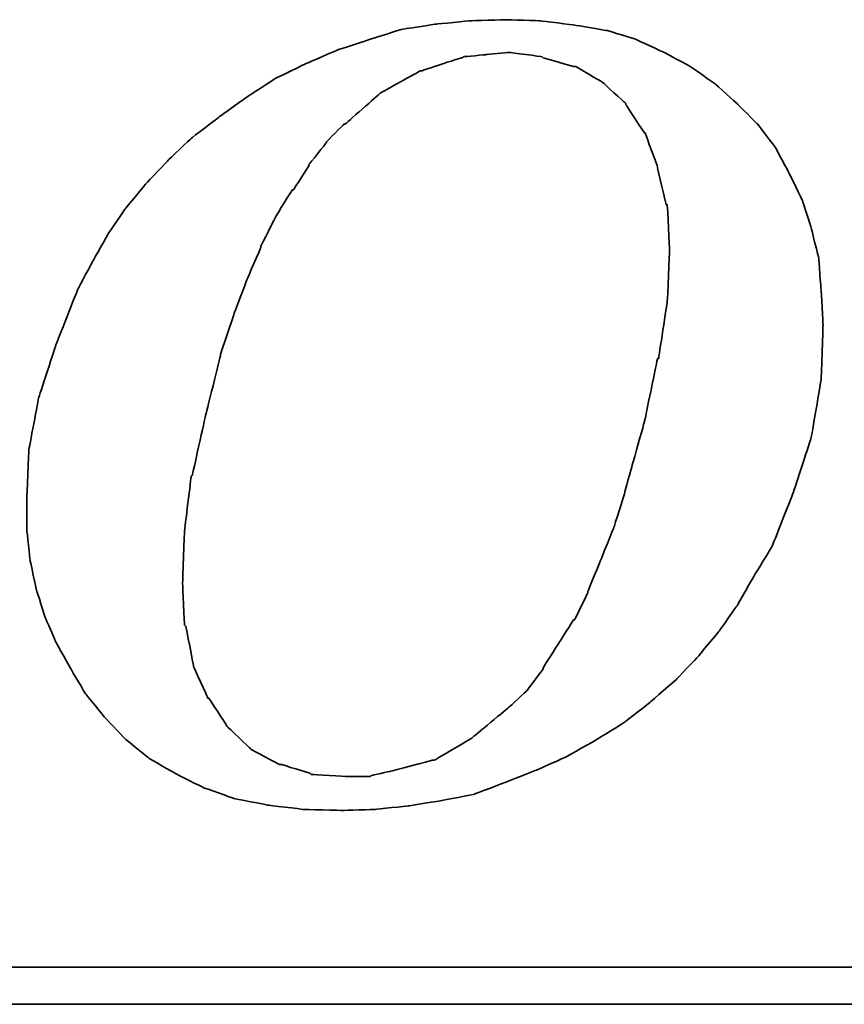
# Model space of a CAD drawing. Header units: millimetres. Extents: x -2774 to 3135, y -1571 to 860.
# Tile 354 of 625: x -618.68 to -613.59, y -1542.44 to -1536.36. Entities that reach past the tile are written whole.
import ezdxf

# ---------------------------------------------------------------- set-up
doc = ezdxf.new("R2010")
doc.units = ezdxf.units.MM
doc.layers.add('DIM', color=4, linetype='CONTINUOUS')
doc.layers.add('layer 1', color=7, linetype='CONTINUOUS')

# ---------------------------------------------------------------- blocks, each defined once
blk = doc.blocks.new('TBI MOTION logo(完整正式版)')
at = {"layer": 'layer 1', "color": 22, "lineweight": 35}
for points, knots in [([(35.79625, -6.98375), (35.79625, -6.98375), (36.23125, -7.43875), (36.23125, -7.43875), (36.23125, -7.43875), (36.23125, -7.43875), (36.75625, -7.87125), (36.75625, -7.87125), (36.75625, -7.87125), (36.75625, -7.87125), (37.33125, -8.20375), (37.33125, -8.20375), (37.33125, -8.20375), (37.33125, -8.20375), (37.95625, -8.51875), (37.95625, -8.51875), (37.95625, -8.51875), (37.95625, -8.51875), (38.62625, -8.75875), (38.62625, -8.75875), (38.62625, -8.75875), (38.62625, -8.75875), (39.37125, -8.90375), (39.37125, -8.90375), (39.37125, -8.90375), (39.37125, -8.90375), (40.14125, -8.99875), (40.14125, -8.99875), (40.14125, -8.99875), (40.14125, -8.99875), (41.02625, -9.02375), (41.02625, -9.02375), (41.02625, -9.02375), (41.02625, -9.02375), (41.74625, -8.99875), (41.74625, -8.99875), (41.74625, -8.99875), (41.74625, -8.99875), (42.46625, -8.92375), (42.46625, -8.92375), (42.46625, -8.92375), (42.46625, -8.92375), (43.21125, -8.80625), (43.21125, -8.80625), (43.21125, -8.80625), (43.21125, -8.80625), (43.93125, -8.66375), (43.93125, -8.66375), (43.93125, -8.66375), (43.93125, -8.66375), (44.62625, -8.39875), (44.62625, -8.39875), (44.62625, -8.39875), (44.62625, -8.39875), (45.29625, -8.13375), (45.29625, -8.13375), (45.29625, -8.13375), (45.29625, -8.13375), (45.94625, -7.84375), (45.94625, -7.84375), (45.94625, -7.84375), (45.94625, -7.84375), (46.61625, -7.46375), (46.61625, -7.46375), (46.61625, -7.46375), (46.61625, -7.46375), (47.24125, -7.07875), (47.24125, -7.07875), (47.24125, -7.07875), (47.24125, -7.07875), (47.81625, -6.62375), (47.81625, -6.62375), (47.81625, -6.62375), (47.81625, -6.62375), (48.36875, -6.14375), (48.36875, -6.14375), (48.36875, -6.14375), (48.36875, -6.14375), (48.84625, -5.64125), (48.84625, -5.64125), (48.84625, -5.64125), (48.84625, -5.64125), (49.32625, -5.06375), (49.32625, -5.06375), (49.32625, -5.06375), (49.32625, -5.06375), (49.71125, -4.51374), (49.71125, -4.51374), (49.71125, -4.51374), (49.71125, -4.51374), (50.09625, -3.83874), (50.09625, -3.83874), (50.09625, -3.83874), (50.09625, -3.83874), (50.48125, -3.21374), (50.48125, -3.21374), (50.48125, -3.21374), (50.48125, -3.21374), (50.96125, -1.99125), (50.96125, -1.99125), (50.96125, -1.99125), (50.96125, -1.99125), (51.34375, -0.81875), (51.34375, -0.81875), (51.34375, -0.81875), (51.34375, -0.81875), (51.56125, 0.45624), (51.56125, 0.45624), (51.56125, 0.45624), (51.56125, 0.45624), (51.60625, 1.67624), (51.60625, 1.67624), (51.60625, 1.67624), (51.60625, 1.67624), (51.56125, 2.44625), (51.56125, 2.44625), (51.56125, 2.44625), (51.56125, 2.44625), (51.51125, 3.14125), (51.51125, 3.14125), (51.51125, 3.14125), (51.51125, 3.14125), (51.34375, 3.81125), (51.34375, 3.81125), (51.34375, 3.81125), (51.34375, 3.81125), (51.15125, 4.41125), (51.15125, 4.41125), (51.15125, 4.41125), (51.15125, 4.41125), (50.86125, 5.01125), (50.86125, 5.01125), (50.86125, 5.01125), (50.86125, 5.01125), (50.55125, 5.58875), (50.55125, 5.58875), (50.55125, 5.58875), (50.55125, 5.58875), (50.16625, 6.09125), (50.16625, 6.09125), (50.16625, 6.09125), (50.16625, 6.09125), (49.71125, 6.54875), (49.71125, 6.54875), (49.71125, 6.54875), (49.71125, 6.54875), (49.23125, 6.98125), (49.23125, 6.98125), (49.23125, 6.98125), (49.23125, 6.98125), (48.67875, 7.36625), (48.67875, 7.36625), (48.67875, 7.36625), (48.67875, 7.36625), (48.10375, 7.67625), (48.10375, 7.67625), (48.10375, 7.67625), (48.10375, 7.67625), (47.48125, 7.96375), (47.48125, 7.96375), (47.48125, 7.96375), (47.48125, 7.96375), (46.85625, 8.15625), (46.85625, 8.15625), (46.85625, 8.15625), (46.85625, 8.15625), (46.13625, 8.27624), (46.13625, 8.27624), (46.13625, 8.27624), (46.13625, 8.27624), (45.39125, 8.37125), (45.39125, 8.37125), (45.39125, 8.37125), (45.39125, 8.37125), (44.62625, 8.39624), (44.62625, 8.39624), (44.62625, 8.39624), (44.62625, 8.39624), (43.83625, 8.37125), (43.83625, 8.37125), (43.83625, 8.37125), (43.83625, 8.37125), (43.09125, 8.30125), (43.09125, 8.30125), (43.09125, 8.30125), (43.09125, 8.30125), (42.32125, 8.18125), (42.32125, 8.18125), (42.32125, 8.18125), (42.32125, 8.18125), (41.62875, 7.96375), (41.62875, 7.96375), (41.62875, 7.96375), (41.62875, 7.96375), (40.90625, 7.72625), (40.90625, 7.72625), (40.90625, 7.72625), (40.90625, 7.72625), (40.23624, 7.43625), (40.23624, 7.43625), (40.23624, 7.43625), (40.23624, 7.43625), (39.54124, 7.10125), (39.54124, 7.10125), (39.54124, 7.10125), (39.54124, 7.10125), (38.91625, 6.69125), (38.91625, 6.69125), (38.91625, 6.69125), (38.91625, 6.69125), (38.31625, 6.26125), (38.31625, 6.26125), (38.31625, 6.26125), (38.31625, 6.26125), (37.69125, 5.78125), (37.69125, 5.78125), (37.69125, 5.78125), (37.69125, 5.78125), (37.18625, 5.30125), (37.18625, 5.30125), (37.18625, 5.30125), (37.18625, 5.30125), (36.70625, 4.79624), (36.70625, 4.79624), (36.70625, 4.79624), (36.70625, 4.79624), (36.23125, 4.22125), (36.23125, 4.22125), (36.23125, 4.22125), (36.23125, 4.22125), (35.87124, 3.69375), (35.87124, 3.69375), (35.87124, 3.69375), (35.87124, 3.69375), (35.53125, 3.09125), (35.53125, 3.09125), (35.53125, 3.09125), (35.53125, 3.09125), (35.19875, 2.47125), (35.19875, 2.47125), (35.19875, 2.47125), (35.19875, 2.47125), (34.71625, 1.24625), (34.71625, 1.24625), (34.71625, 1.24625), (34.71625, 1.24625), (34.33125, 0.06874), (34.33125, 0.06874), (34.33125, 0.06874), (34.33125, 0.06874), (34.11625, -1.07875), (34.11625, -1.07875), (34.11625, -1.07875), (34.11625, -1.07875), (34.07125, -2.15875), (34.07125, -2.15875), (34.07125, -2.15875), (34.07125, -2.15875), (34.07125, -2.85375), (34.07125, -2.85375), (34.07125, -2.85375), (34.07125, -2.85375), (34.14125, -3.50375), (34.14125, -3.50375), (34.14125, -3.50375), (34.14125, -3.50375), (34.28625, -4.17375), (34.28625, -4.17375), (34.28625, -4.17375), (34.28625, -4.17375), (34.47625, -4.77624), (34.47625, -4.77624), (34.47625, -4.77624), (34.47625, -4.77624), (34.71625, -5.32625), (34.71625, -5.32625), (34.71625, -5.32625), (34.71625, -5.32625), (35.05375, -5.92875), (35.05375, -5.92875), (35.05375, -5.92875), (35.05375, -5.92875), (35.36375, -6.45375), (35.36375, -6.45375), (35.36375, -6.45375), (35.36375, -6.45375), (35.79625, -6.98375), (35.79625, -6.98375)], [0, 0, 0, 0, 0.01388889, 0.01388889, 0.01388889, 0.0138889, 0.02777778, 0.02777778, 0.02777778, 0.02777779, 0.04166667, 0.04166667, 0.04166667, 0.04166668, 0.05555556, 0.05555556, 0.05555556, 0.05555557, 0.06944444, 0.06944444, 0.06944444, 0.06944445, 0.08333333, 0.08333333, 0.08333333, 0.08333334, 0.09722222, 0.09722222, 0.09722222, 0.09722223, 0.11111111, 0.11111111, 0.11111111, 0.11111112, 0.125, 0.125, 0.125, 0.12500001, 0.13888889, 0.13888889, 0.13888889, 0.1388889, 0.15277778, 0.15277778, 0.15277778, 0.15277779, 0.16666667, 0.16666667, 0.16666667, 0.16666668, 0.18055556, 0.18055556, 0.18055556, 0.18055557, 0.19444444, 0.19444444, 0.19444444, 0.19444445, 0.20833333, 0.20833333, 0.20833333, 0.20833334, 0.22222222, 0.22222222, 0.22222222, 0.22222223, 0.23611111, 0.23611111, 0.23611111, 0.23611112, 0.25, 0.25, 0.25, 0.25000001, 0.26388889, 0.26388889, 0.26388889, 0.2638889, 0.27777778, 0.27777778, 0.27777778, 0.27777779, 0.29166667, 0.29166667, 0.29166667, 0.29166668, 0.30555556, 0.30555556, 0.30555556, 0.30555557, 0.31944444, 0.31944444, 0.31944444, 0.31944445, 0.33333333, 0.33333333, 0.33333333, 0.33333334, 0.34722222, 0.34722222, 0.34722222, 0.34722223, 0.36111111, 0.36111111, 0.36111111, 0.36111112, 0.375, 0.375, 0.375, 0.37500001, 0.38888889, 0.38888889, 0.38888889, 0.3888889, 0.40277778, 0.40277778, 0.40277778, 0.40277779, 0.41666667, 0.41666667, 0.41666667, 0.41666668, 0.43055556, 0.43055556, 0.43055556, 0.43055557, 0.44444444, 0.44444444, 0.44444444, 0.44444445, 0.45833333, 0.45833333, 0.45833333, 0.45833334, 0.47222222, 0.47222222, 0.47222222, 0.47222223, 0.48611111, 0.48611111, 0.48611111, 0.48611112, 0.5, 0.5, 0.5, 0.50000001, 0.51388889, 0.51388889, 0.51388889, 0.5138889, 0.52777778, 0.52777778, 0.52777778, 0.52777779, 0.54166667, 0.54166667, 0.54166667, 0.54166668, 0.55555556, 0.55555556, 0.55555556, 0.55555557, 0.56944444, 0.56944444, 0.56944444, 0.56944445, 0.58333333, 0.58333333, 0.58333333, 0.58333334, 0.59722222, 0.59722222, 0.59722222, 0.59722223, 0.61111111, 0.61111111, 0.61111111, 0.61111112, 0.625, 0.625, 0.625, 0.62500001, 0.63888889, 0.63888889, 0.63888889, 0.6388889, 0.65277778, 0.65277778, 0.65277778, 0.65277779, 0.66666667, 0.66666667, 0.66666667, 0.66666668, 0.68055556, 0.68055556, 0.68055556, 0.68055557, 0.69444444, 0.69444444, 0.69444444, 0.69444445, 0.70833333, 0.70833333, 0.70833333, 0.70833334, 0.72222222, 0.72222222, 0.72222222, 0.72222223, 0.73611111, 0.73611111, 0.73611111, 0.73611112, 0.75, 0.75, 0.75, 0.75000001, 0.76388889, 0.76388889, 0.76388889, 0.7638889, 0.77777778, 0.77777778, 0.77777778, 0.77777779, 0.79166667, 0.79166667, 0.79166667, 0.79166668, 0.80555556, 0.80555556, 0.80555556, 0.80555557, 0.81944444, 0.81944444, 0.81944444, 0.81944445, 0.83333333, 0.83333333, 0.83333333, 0.83333334, 0.84722222, 0.84722222, 0.84722222, 0.84722223, 0.86111111, 0.86111111, 0.86111111, 0.86111112, 0.875, 0.875, 0.875, 0.87500001, 0.88888889, 0.88888889, 0.88888889, 0.8888889, 0.90277778, 0.90277778, 0.90277778, 0.90277779, 0.91666667, 0.91666667, 0.91666667, 0.91666668, 0.93055556, 0.93055556, 0.93055556, 0.93055557, 0.94444444, 0.94444444, 0.94444444, 0.94444445, 0.95833333, 0.95833333, 0.95833333, 0.95833334, 0.97222222, 0.97222222, 0.97222222, 0.97222223, 0.98611111, 0.98611111, 0.98611111, 0.98611112, 1, 1, 1, 1]), ([(38.33875, 1.03124), (38.33875, 1.03124), (38.62625, 1.89625), (38.62625, 1.89625), (38.62625, 1.89625), (38.62625, 1.89625), (38.91625, 2.66375), (38.91625, 2.66375), (38.91625, 2.66375), (38.91625, 2.66375), (39.22625, 3.38125), (39.22625, 3.38125), (39.22625, 3.38125), (39.22625, 3.38125), (39.22625, 3.40624), (39.22625, 3.40624), (39.22625, 3.40624), (39.22625, 3.40624), (39.56124, 4.07624), (39.56124, 4.07624), (39.56124, 4.07624), (39.56124, 4.07624), (39.92125, 4.65125), (39.92125, 4.65125), (39.92125, 4.65125), (39.92125, 4.65125), (39.94625, 4.65125), (39.94625, 4.65125), (39.94625, 4.65125), (39.94625, 4.65125), (40.28125, 5.17875), (40.28125, 5.17875), (40.28125, 5.17875), (40.28125, 5.17875), (40.28125, 5.20375), (40.28125, 5.20375), (40.28125, 5.20375), (40.28125, 5.20375), (40.66875, 5.68625), (40.66875, 5.68625), (40.66875, 5.68625), (40.66875, 5.68625), (40.66875, 5.70625), (40.66875, 5.70625), (40.66875, 5.70625), (40.66875, 5.70625), (41.05124, 6.09125), (41.05124, 6.09125), (41.05124, 6.09125), (41.05124, 6.09125), (41.07625, 6.09125), (41.07625, 6.09125), (41.07625, 6.09125), (41.07625, 6.09125), (41.84125, 6.76625), (41.84125, 6.76625), (41.84125, 6.76625), (41.84125, 6.76625), (41.86625, 6.78625), (41.86625, 6.78625), (41.86625, 6.78625), (41.86625, 6.78625), (42.73125, 7.26624), (42.73125, 7.26624), (42.73125, 7.26624), (42.73125, 7.26624), (42.75625, 7.26624), (42.75625, 7.26624), (42.75625, 7.26624), (42.75625, 7.26624), (43.18625, 7.41125), (43.18625, 7.41125), (43.18625, 7.41125), (43.18625, 7.41125), (43.64125, 7.55625), (43.64125, 7.55625), (43.64125, 7.55625), (43.64125, 7.55625), (43.66625, 7.55625), (43.66625, 7.55625), (43.66625, 7.55625), (43.66625, 7.55625), (43.69125, 7.58124), (43.69125, 7.58124), (43.69125, 7.58124), (43.69125, 7.58124), (44.19125, 7.62625), (44.19125, 7.62625), (44.19125, 7.62625), (44.19125, 7.62625), (44.67125, 7.67625), (44.67125, 7.67625), (44.67125, 7.67625), (44.67125, 7.67625), (44.69625, 7.67625), (44.69625, 7.67625), (44.69625, 7.67625), (44.69625, 7.67625), (45.41875, 7.58124), (45.41875, 7.58124), (45.41875, 7.58124), (45.41875, 7.58124), (45.44125, 7.55625), (45.44125, 7.55625), (45.44125, 7.55625), (45.44125, 7.55625), (46.11125, 7.36625), (46.11125, 7.36625), (46.11125, 7.36625), (46.11125, 7.36625), (46.13625, 7.36625), (46.13625, 7.36625), (46.13625, 7.36625), (46.13625, 7.36625), (46.15875, 7.36625), (46.15875, 7.36625), (46.15875, 7.36625), (46.15875, 7.36625), (46.73625, 7.02624), (46.73625, 7.02624), (46.73625, 7.02624), (46.73625, 7.02624), (46.76125, 7.00624), (46.76125, 7.00624), (46.76125, 7.00624), (46.76125, 7.00624), (47.24125, 6.57124), (47.24125, 6.57124), (47.24125, 6.57124), (47.24125, 6.57124), (47.26625, 6.54875), (47.26625, 6.54875), (47.26625, 6.54875), (47.26625, 6.54875), (47.26625, 6.52375), (47.26625, 6.52375), (47.26625, 6.52375), (47.26625, 6.52375), (47.67375, 5.89875), (47.67375, 5.89875), (47.67375, 5.89875), (47.67375, 5.89875), (47.69625, 5.89875), (47.69625, 5.89875), (47.69625, 5.89875), (47.69625, 5.89875), (47.69625, 5.87625), (47.69625, 5.87625), (47.69625, 5.87625), (47.69625, 5.87625), (47.96125, 5.15625), (47.96125, 5.15625), (47.96125, 5.15625), (47.96125, 5.15625), (47.96125, 5.13125), (47.96125, 5.13125), (47.96125, 5.13125), (47.96125, 5.13125), (48.15125, 4.31875), (48.15125, 4.31875), (48.15125, 4.31875), (48.15125, 4.31875), (48.17625, 4.31875), (48.17625, 4.31875), (48.17625, 4.31875), (48.17625, 4.31875), (48.17625, 4.29125), (48.17625, 4.29125), (48.17625, 4.29125), (48.17625, 4.29125), (48.22625, 3.33125), (48.22625, 3.33125), (48.22625, 3.33125), (48.22625, 3.33125), (48.22625, 3.30875), (48.22625, 3.30875), (48.22625, 3.30875), (48.22625, 3.30875), (48.17625, 2.20624), (48.17625, 2.20624), (48.17625, 2.20624), (48.17625, 2.20624), (48.17625, 2.18124), (48.17625, 2.18124), (48.17625, 2.18124), (48.17625, 2.18124), (47.98375, 0.93624), (47.98375, 0.93624), (47.98375, 0.93624), (47.98375, 0.93624), (47.96125, 0.93624), (47.96125, 0.93624), (47.96125, 0.93624), (47.96125, 0.93624), (47.67375, -0.45874), (47.67375, -0.45874), (47.67375, -0.45874), (47.67375, -0.45874), (47.24125, -1.99125), (47.24125, -1.99125), (47.24125, -1.99125), (47.24125, -1.99125), (47.24125, -2.01874), (47.24125, -2.01874), (47.24125, -2.01874), (47.24125, -2.01874), (47.00125, -2.78375), (47.00125, -2.78375), (47.00125, -2.78375), (47.00125, -2.78375), (46.71125, -3.50375), (46.71125, -3.50375), (46.71125, -3.50375), (46.71125, -3.50375), (46.42625, -4.19875), (46.42625, -4.19875), (46.42625, -4.19875), (46.42625, -4.19875), (46.42625, -4.22375), (46.42625, -4.22375), (46.42625, -4.22375), (46.42625, -4.22375), (46.13625, -4.82374), (46.13625, -4.82374), (46.13625, -4.82374), (46.13625, -4.82374), (46.11125, -4.82374), (46.11125, -4.82374), (46.11125, -4.82374), (46.11125, -4.82374), (45.77625, -5.35125), (45.77625, -5.35125), (45.77625, -5.35125), (45.77625, -5.35125), (45.44125, -5.87875), (45.44125, -5.87875), (45.44125, -5.87875), (45.44125, -5.87875), (45.44125, -5.90375), (45.44125, -5.90375), (45.44125, -5.90375), (45.44125, -5.90375), (45.10625, -6.35875), (45.10625, -6.35875), (45.10625, -6.35875), (45.10625, -6.35875), (45.08125, -6.38375), (45.08125, -6.38375), (45.08125, -6.38375), (45.08125, -6.38375), (44.69625, -6.74375), (44.69625, -6.74375), (44.69625, -6.74375), (44.69625, -6.74375), (43.88375, -7.41625), (43.88375, -7.41625), (43.88375, -7.41625), (43.88375, -7.41625), (43.85625, -7.43875), (43.85625, -7.43875), (43.85625, -7.43875), (43.85625, -7.43875), (43.04125, -7.91875), (43.04125, -7.91875), (43.04125, -7.91875), (43.04125, -7.91875), (43.01625, -7.91875), (43.01625, -7.91875), (43.01625, -7.91875), (43.01625, -7.91875), (42.99625, -7.91875), (42.99625, -7.91875), (42.99625, -7.91875), (42.99625, -7.91875), (42.08125, -8.15875), (42.08125, -8.15875), (42.08125, -8.15875), (42.08125, -8.15875), (41.65125, -8.25625), (41.65125, -8.25625), (41.65125, -8.25625), (41.65125, -8.25625), (41.62875, -8.27875), (41.62875, -8.27875), (41.62875, -8.27875), (41.62875, -8.27875), (41.60125, -8.27875), (41.60125, -8.27875), (41.60125, -8.27875), (41.60125, -8.27875), (41.12125, -8.27875), (41.12125, -8.27875), (41.12125, -8.27875), (41.12125, -8.27875), (40.35624, -8.23125), (40.35624, -8.23125), (40.35624, -8.23125), (40.35624, -8.23125), (40.33125, -8.23125), (40.33125, -8.23125), (40.33125, -8.23125), (40.33125, -8.23125), (40.30625, -8.20375), (40.30625, -8.20375), (40.30625, -8.20375), (40.30625, -8.20375), (39.68375, -8.01375), (39.68375, -8.01375), (39.68375, -8.01375), (39.68375, -8.01375), (39.66124, -8.01375), (39.66124, -8.01375), (39.66124, -8.01375), (39.66124, -8.01375), (39.63625, -8.01375), (39.63625, -8.01375), (39.63625, -8.01375), (39.63625, -8.01375), (39.01125, -7.67875), (39.01125, -7.67875), (39.01125, -7.67875), (39.01125, -7.67875), (38.98875, -7.65375), (38.98875, -7.65375), (38.98875, -7.65375), (38.98875, -7.65375), (38.48625, -7.17375), (38.48625, -7.17375), (38.48625, -7.17375), (38.48625, -7.17375), (38.45875, -7.14875), (38.45875, -7.14875), (38.45875, -7.14875), (38.45875, -7.14875), (38.45875, -7.12875), (38.45875, -7.12875), (38.45875, -7.12875), (38.45875, -7.12875), (38.07625, -6.54875), (38.07625, -6.54875), (38.07625, -6.54875), (38.07625, -6.54875), (38.05125, -6.54875), (38.05125, -6.54875), (38.05125, -6.54875), (38.05125, -6.54875), (38.05125, -6.52875), (38.05125, -6.52875), (38.05125, -6.52875), (38.05125, -6.52875), (37.74125, -5.85375), (37.74125, -5.85375), (37.74125, -5.85375), (37.74125, -5.85375), (37.74125, -5.82875), (37.74125, -5.82875), (37.74125, -5.82875), (37.74125, -5.82875), (37.57375, -4.96875), (37.57375, -4.96875), (37.57375, -4.96875), (37.57375, -4.96875), (37.54625, -4.94375), (37.54625, -4.94375), (37.54625, -4.94375), (37.54625, -4.94375), (37.50125, -4.03375), (37.50125, -4.03375), (37.50125, -4.03375), (37.50125, -4.03375), (37.50125, -4.00875), (37.50125, -4.00875), (37.50125, -4.00875), (37.50125, -4.00875), (37.54625, -2.85375), (37.54625, -2.85375), (37.54625, -2.85375), (37.54625, -2.85375), (37.69125, -1.65875), (37.69125, -1.65875), (37.69125, -1.65875), (37.69125, -1.65875), (37.71624, -1.63375), (37.71624, -1.63375), (37.71624, -1.63375), (37.71624, -1.63375), (38.00375, -0.33875), (38.00375, -0.33875), (38.00375, -0.33875), (38.00375, -0.33875), (38.33875, 1.00624), (38.33875, 1.00624), (38.33875, 1.00624), (38.33875, 1.00624), (38.33875, 1.03124), (38.33875, 1.03124)], [0, 0, 0, 0, 0.01010101, 0.01010101, 0.01010101, 0.01010102, 0.02020202, 0.02020202, 0.02020202, 0.02020203, 0.03030303, 0.03030303, 0.03030303, 0.03030304, 0.04040404, 0.04040404, 0.04040404, 0.04040405, 0.05050505, 0.05050505, 0.05050505, 0.05050506, 0.06060606, 0.06060606, 0.06060606, 0.06060607, 0.07070707, 0.07070707, 0.07070707, 0.07070708, 0.08080808, 0.08080808, 0.08080808, 0.08080809, 0.09090909, 0.09090909, 0.09090909, 0.0909091, 0.1010101, 0.1010101, 0.1010101, 0.10101011, 0.11111111, 0.11111111, 0.11111111, 0.11111112, 0.12121212, 0.12121212, 0.12121212, 0.12121213, 0.13131313, 0.13131313, 0.13131313, 0.13131314, 0.14141414, 0.14141414, 0.14141414, 0.14141415, 0.15151515, 0.15151515, 0.15151515, 0.15151516, 0.16161616, 0.16161616, 0.16161616, 0.16161617, 0.17171717, 0.17171717, 0.17171717, 0.17171718, 0.18181818, 0.18181818, 0.18181818, 0.18181819, 0.19191919, 0.19191919, 0.19191919, 0.1919192, 0.2020202, 0.2020202, 0.2020202, 0.20202021, 0.21212121, 0.21212121, 0.21212121, 0.21212122, 0.22222222, 0.22222222, 0.22222222, 0.22222223, 0.23232323, 0.23232323, 0.23232323, 0.23232324, 0.24242424, 0.24242424, 0.24242424, 0.24242425, 0.25252525, 0.25252525, 0.25252525, 0.25252526, 0.26262626, 0.26262626, 0.26262626, 0.26262627, 0.27272727, 0.27272727, 0.27272727, 0.27272728, 0.28282828, 0.28282828, 0.28282828, 0.28282829, 0.29292929, 0.29292929, 0.29292929, 0.2929293, 0.3030303, 0.3030303, 0.3030303, 0.30303031, 0.31313131, 0.31313131, 0.31313131, 0.31313132, 0.32323232, 0.32323232, 0.32323232, 0.32323233, 0.33333333, 0.33333333, 0.33333333, 0.33333334, 0.34343434, 0.34343434, 0.34343434, 0.34343435, 0.35353535, 0.35353535, 0.35353535, 0.35353536, 0.36363636, 0.36363636, 0.36363636, 0.36363637, 0.37373737, 0.37373737, 0.37373737, 0.37373738, 0.38383838, 0.38383838, 0.38383838, 0.38383839, 0.39393939, 0.39393939, 0.39393939, 0.3939394, 0.4040404, 0.4040404, 0.4040404, 0.40404041, 0.41414141, 0.41414141, 0.41414141, 0.41414142, 0.42424242, 0.42424242, 0.42424242, 0.42424243, 0.43434343, 0.43434343, 0.43434343, 0.43434344, 0.44444444, 0.44444444, 0.44444444, 0.44444445, 0.45454545, 0.45454545, 0.45454545, 0.45454546, 0.46464646, 0.46464646, 0.46464646, 0.46464647, 0.47474747, 0.47474747, 0.47474747, 0.47474748, 0.48484848, 0.48484848, 0.48484848, 0.48484849, 0.49494949, 0.49494949, 0.49494949, 0.4949495, 0.50505051, 0.50505051, 0.50505051, 0.50505052, 0.51515152, 0.51515152, 0.51515152, 0.51515153, 0.52525253, 0.52525253, 0.52525253, 0.52525254, 0.53535354, 0.53535354, 0.53535354, 0.53535355, 0.54545455, 0.54545455, 0.54545455, 0.54545456, 0.55555556, 0.55555556, 0.55555556, 0.55555557, 0.56565657, 0.56565657, 0.56565657, 0.56565658, 0.57575758, 0.57575758, 0.57575758, 0.57575759, 0.58585859, 0.58585859, 0.58585859, 0.5858586, 0.5959596, 0.5959596, 0.5959596, 0.59595961, 0.60606061, 0.60606061, 0.60606061, 0.60606062, 0.61616162, 0.61616162, 0.61616162, 0.61616163, 0.62626263, 0.62626263, 0.62626263, 0.62626264, 0.63636364, 0.63636364, 0.63636364, 0.63636365, 0.64646465, 0.64646465, 0.64646465, 0.64646466, 0.65656566, 0.65656566, 0.65656566, 0.65656567, 0.66666667, 0.66666667, 0.66666667, 0.66666668, 0.67676768, 0.67676768, 0.67676768, 0.67676769, 0.68686869, 0.68686869, 0.68686869, 0.6868687, 0.6969697, 0.6969697, 0.6969697, 0.69696971, 0.70707071, 0.70707071, 0.70707071, 0.70707072, 0.71717172, 0.71717172, 0.71717172, 0.71717173, 0.72727273, 0.72727273, 0.72727273, 0.72727274, 0.73737374, 0.73737374, 0.73737374, 0.73737375, 0.74747475, 0.74747475, 0.74747475, 0.74747476, 0.75757576, 0.75757576, 0.75757576, 0.75757577, 0.76767677, 0.76767677, 0.76767677, 0.76767678, 0.77777778, 0.77777778, 0.77777778, 0.77777779, 0.78787879, 0.78787879, 0.78787879, 0.7878788, 0.7979798, 0.7979798, 0.7979798, 0.79797981, 0.80808081, 0.80808081, 0.80808081, 0.80808082, 0.81818182, 0.81818182, 0.81818182, 0.81818183, 0.82828283, 0.82828283, 0.82828283, 0.82828284, 0.83838384, 0.83838384, 0.83838384, 0.83838385, 0.84848485, 0.84848485, 0.84848485, 0.84848486, 0.85858586, 0.85858586, 0.85858586, 0.85858587, 0.86868687, 0.86868687, 0.86868687, 0.86868688, 0.87878788, 0.87878788, 0.87878788, 0.87878789, 0.88888889, 0.88888889, 0.88888889, 0.8888889, 0.8989899, 0.8989899, 0.8989899, 0.89898991, 0.90909091, 0.90909091, 0.90909091, 0.90909092, 0.91919192, 0.91919192, 0.91919192, 0.91919193, 0.92929293, 0.92929293, 0.92929293, 0.92929294, 0.93939394, 0.93939394, 0.93939394, 0.93939395, 0.94949495, 0.94949495, 0.94949495, 0.94949496, 0.95959596, 0.95959596, 0.95959596, 0.95959597, 0.96969697, 0.96969697, 0.96969697, 0.96969698, 0.97979798, 0.97979798, 0.97979798, 0.97979799, 0.98989899, 0.98989899, 0.98989899, 0.989899, 1, 1, 1, 1]), ([(75.90875, -9.47875), (75.90875, -9.47875), (75.90875, -12.28625), (75.90875, -12.28625), (75.90875, -12.28625), (75.90875, -12.28625), (75.90875, -12.47875), (75.90875, -12.47875), (75.90875, -12.47875), (75.90875, -12.47875), (75.71625, -12.47875), (75.71625, -12.47875), (75.71625, -12.47875), (75.71625, -12.47875), (-88.32875, -12.47875), (-88.32875, -12.47875), (-88.32875, -12.47875), (-88.32875, -12.47875), (-88.32875, -13.29375), (-88.32875, -13.29375), (-88.32875, -13.29375), (-88.32875, -13.29375), (82.89125, -13.29375), (82.89125, -13.29375), (82.89125, -13.29375), (82.89125, -13.29375), (75.90875, -9.47875), (75.90875, -9.47875)], [0, 0, 0, 0, 0.14285714, 0.14285714, 0.14285714, 0.14285715, 0.28571429, 0.28571429, 0.28571429, 0.2857143, 0.42857143, 0.42857143, 0.42857143, 0.42857144, 0.57142857, 0.57142857, 0.57142857, 0.57142858, 0.71428571, 0.71428571, 0.71428571, 0.71428572, 0.85714286, 0.85714286, 0.85714286, 0.85714287, 1, 1, 1, 1])]:
    blk.add_open_spline(points, degree=3, knots=knots, dxfattribs=at)

msp = doc.modelspace()

# ---------------------------------------------------------------- block references
at = {"layer": 'DIM', "color": 7, "xscale": 0.2802190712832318, "yscale": 0.2802190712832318, "zscale": 0.2802190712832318}
msp.add_blockref('TBI MOTION logo(完整正式版)', (-628.1847, -1538.714), dxfattribs=at)

doc.saveas('drawing.dxf')
